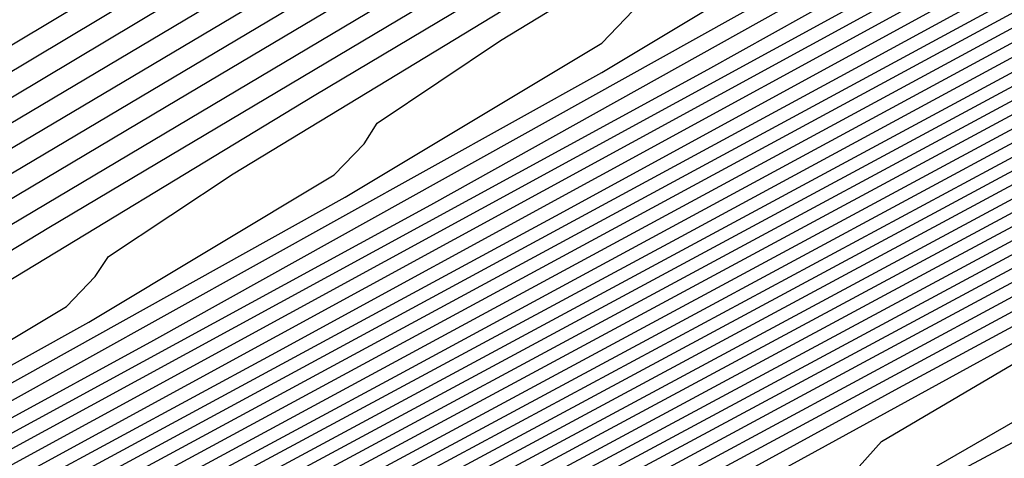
# Model space of a CAD drawing. Extents: x 3249832 to 3255657, y 13789405 to 13793316.
# Tile 439 of 656: x 3254725.123 to 3254727.079, y 13790595.36 to 13790596.232. Entities that reach past the tile are written whole.
import ezdxf

# ---------------------------------------------------------------- set-up
doc = ezdxf.new("R2010")
doc.units = 0
doc.header["$LTSCALE"] = 100
doc.header["$MEASUREMENT"] = 0
for name, color, linetype in [('GRATIO_CON', 10, 'CONTINUOUS'), ('GRATIO_ICON', 7, 'CONTINUOUS'), ('TARGETS_EAST', 7, 'CONTINUOUS')]:
    doc.layers.add(name, color=color, linetype=linetype)

# ---------------------------------------------------------------- blocks, each defined once
blk = doc.blocks.new('Gratio_032316_contours')
at = {"layer": 'GRATIO_CON', "color": 1, "linetype": 'Continuous', "flags": 128}
for points in [[(3254692.1954, 13790578.7312), (3254695.8729, 13790580.3923), (3254699.5123, 13790582.0369), (3254702.7163, 13790583.4811), (3254705.0951, 13790584.5448), (3254706.3911, 13790585.1091), (3254706.8758, 13790585.3014), (3254706.9529, 13790585.3105), (3254707.0065, 13790585.3164), (3254707.3418, 13790585.4636), (3254708.2443, 13790585.8874), (3254709.8571, 13790586.6552), (3254711.7541, 13790587.5612), (3254713.367, 13790588.3312), (3254714.2693, 13790588.7599), (3254714.6032, 13790588.9158), (3254714.6527, 13790588.936), (3254714.7384, 13790588.9781), (3254715.3273, 13790589.2809), (3254716.923, 13790590.1036), (3254719.7767, 13790591.5764), (3254723.1315, 13790593.3125), (3254725.9781, 13790594.796), (3254727.5602, 13790595.6396)], [(3254710.3265, 13790586.8987), (3254712.0346, 13790587.7144), (3254713.4868, 13790588.4078), (3254714.2993, 13790588.7938), (3254714.5999, 13790588.9341), (3254714.6444, 13790588.9523), (3254714.646, 13790588.9511), (3254714.6473, 13790588.9509), (3254714.6483, 13790588.9511), (3254714.7284, 13790588.9926), (3254715.2859, 13790589.2805), (3254716.7985, 13790590.0611), (3254719.5049, 13790591.4582), (3254722.687, 13790593.105), (3254725.3872, 13790594.5123), (3254726.8879, 13790595.3125), (3254727.4304, 13790595.6251)], [(3254711.2653, 13790587.3857), (3254712.5955, 13790588.021), (3254713.7265, 13790588.5609), (3254714.3592, 13790588.8615), (3254714.5933, 13790588.9708), (3254714.628, 13790588.985), (3254714.6292, 13790588.9841), (3254714.6302, 13790588.984), (3254714.631, 13790588.9845), (3254714.7024, 13790589.0221), (3254715.1995, 13790589.2794), (3254716.5481, 13790589.976), (3254718.961, 13790591.2218), (3254721.7979, 13790592.6902), (3254724.2052, 13790593.9448), (3254725.5432, 13790594.6582), (3254726.0268, 13790594.9369), (3254726.0851, 13790594.9963), (3254726.1306, 13790595.0453), (3254726.5114, 13790595.2683), (3254727.5597, 13790595.8436)], [(3254711.7347, 13790587.6292), (3254712.876, 13790588.1742), (3254713.8463, 13790588.6375), (3254714.3891, 13790588.8954), (3254714.59, 13790588.9892), (3254714.6197, 13790589.0013), (3254714.6208, 13790589.0006), (3254714.6217, 13790589.0006), (3254714.6223, 13790589.0012), (3254714.6894, 13790589.0368), (3254715.1563, 13790589.2789), (3254716.4229, 13790589.9334), (3254718.6891, 13790591.1036), (3254721.3534, 13790592.4827), (3254723.6143, 13790593.661), (3254724.8709, 13790594.331), (3254725.3251, 13790594.5928), (3254725.3798, 13790594.6486), (3254725.4264, 13790594.6967), (3254725.8112, 13790594.9207), (3254726.8692, 13790595.5005), (3254728.8273, 13790596.5582)], [(3254711.3945, 13790587.4873), (3254712.2041, 13790587.8727), (3254713.1565, 13790588.3275), (3254713.9661, 13790588.7141), (3254714.4191, 13790588.9293), (3254714.5867, 13790589.0075), (3254714.6115, 13790589.0177), (3254714.6124, 13790589.017), (3254714.6131, 13790589.0171), (3254714.6137, 13790589.018), (3254714.6764, 13790589.0516), (3254715.1131, 13790589.2783), (3254716.2977, 13790589.8908), (3254718.4171, 13790590.9854), (3254720.9089, 13790592.2753), (3254723.0233, 13790593.3773), (3254724.1985, 13790594.0039), (3254724.6233, 13790594.2487), (3254724.6745, 13790594.3009), (3254724.7222, 13790594.3481), (3254725.1109, 13790594.5731), (3254726.1787, 13790595.1573), (3254728.1544, 13790596.2242)], [(3254711.6614, 13790587.6367), (3254712.0246, 13790587.8073), (3254712.6736, 13790588.1162), (3254713.4369, 13790588.4808), (3254714.0859, 13790588.7907), (3254714.449, 13790588.9632), (3254714.5834, 13790589.0259), (3254714.6033, 13790589.034), (3254714.604, 13790589.0335), (3254714.6046, 13790589.0337), (3254714.6051, 13790589.0347), (3254714.6634, 13790589.0663), (3254715.0699, 13790589.2778), (3254716.1725, 13790589.8482), (3254718.1451, 13790590.8673), (3254720.4644, 13790592.0678), (3254722.4324, 13790593.0936), (3254723.5262, 13790593.6768), (3254723.9216, 13790593.9046), (3254723.9692, 13790593.9532), (3254724.018, 13790593.9995), (3254724.4106, 13790594.2254), (3254725.4882, 13790594.8142), (3254727.4816, 13790595.8902)], [(3254721.2505, 13790592.5261), (3254722.1815, 13790593.0225), (3254722.5181, 13790593.2165), (3254722.5586, 13790593.2578), (3254722.6096, 13790593.3023), (3254723.0101, 13790593.5302), (3254724.1072, 13790594.1279), (3254726.136, 13790595.2221), (3254728.884, 13790596.7003)], [(3254711.7963, 13790587.817), (3254713.1969, 13790588.4475), (3254713.7463, 13790588.6934), (3254713.914, 13790588.7687), (3254714.0816, 13790588.8472), (3254714.2783, 13790588.9407), (3254714.4455, 13790589.0204), (3254714.539, 13790589.0649), (3254714.5738, 13790589.0815), (3254714.579, 13790589.085), (3254714.6245, 13790589.1106), (3254714.9403, 13790589.2762), (3254715.7968, 13790589.7204), (3254717.3292, 13790590.5127), (3254719.1308, 13790591.4455), (3254720.6595, 13790592.2423), (3254721.5092, 13790592.6953), (3254721.8163, 13790592.8724), (3254721.8533, 13790592.9101), (3254721.9054, 13790592.9536), (3254722.3098, 13790593.1826), (3254723.4167, 13790593.7848), (3254725.4632, 13790594.8881), (3254728.235, 13790596.3789)], [(3254702.4719, 13790583.6289), (3254706.4481, 13790585.4262), (3254709.947, 13790587.0081), (3254712.5408, 13790588.181), (3254713.9476, 13790588.8171), (3254714.4672, 13790589.052), (3254714.5448, 13790589.0872), (3254714.5512, 13790589.0903), (3254714.5588, 13790589.0945), (3254714.5654, 13790589.0991), (3254714.61, 13790589.1246), (3254714.8969, 13790589.2756), (3254715.6716, 13790589.6779), (3254717.0573, 13790590.3945), (3254718.6863, 13790591.2381), (3254720.0686, 13790591.9586), (3254720.8368, 13790592.3682), (3254721.1146, 13790592.5283), (3254721.148, 13790592.5624), (3254721.2012, 13790592.605), (3254721.6096, 13790592.8349), (3254722.7262, 13790593.4417), (3254724.7904, 13790594.5541), (3254727.586, 13790596.0576)], [(3254703.0082, 13790583.8967), (3254706.8625, 13790585.639), (3254710.208, 13790587.1516), (3254712.6684, 13790588.2639), (3254714.0003, 13790588.8658), (3254714.4912, 13790589.0878), (3254714.5617, 13790589.1206), (3254714.5986, 13790589.1417), (3254714.8539, 13790589.2761), (3254715.5465, 13790589.6357), (3254716.7853, 13790590.2764), (3254718.2417, 13790591.0307), (3254719.4776, 13790591.6748), (3254720.1645, 13790592.0411), (3254720.4128, 13790592.1842), (3254720.4427, 13790592.2146), (3254720.497, 13790592.2564), (3254720.9093, 13790592.4873), (3254722.0357, 13790593.0985), (3254724.1176, 13790594.22), (3254726.937, 13790595.7362), (3254730.1613, 13790597.4701)], [(3254704.0706, 13790584.4276), (3254707.6682, 13790586.0538), (3254710.6917, 13790587.4206), (3254712.8723, 13790588.4059), (3254714.0475, 13790588.936), (3254714.4813, 13790589.1309), (3254714.5442, 13790589.1589), (3254714.5727, 13790589.1746), (3254714.7677, 13790589.277), (3254715.2961, 13790589.5514), (3254716.2414, 13790590.0403), (3254717.3527, 13790590.6158), (3254718.2957, 13790591.1073), (3254718.8198, 13790591.3868), (3254719.0093, 13790591.496), (3254719.0321, 13790591.5192), (3254719.0886, 13790591.5592), (3254719.5087, 13790591.7921), (3254720.6547, 13790592.4123), (3254722.7719, 13790593.552), (3254725.639, 13790595.0934), (3254728.9176, 13790596.8565)], [(3254700.8064, 13790582.9786), (3254704.6018, 13790584.6931), (3254708.071, 13790586.2612), (3254710.9336, 13790587.5551), (3254712.9743, 13790588.4768), (3254714.0712, 13790588.971), (3254714.4764, 13790589.1524), (3254714.5354, 13790589.1781), (3254714.5597, 13790589.1911), (3254714.7245, 13790589.2775), (3254715.1709, 13790589.5093), (3254715.9694, 13790589.9222), (3254716.9082, 13790590.4084), (3254717.7048, 13790590.8236), (3254718.1475, 13790591.0596), (3254718.3075, 13790591.1519), (3254718.3268, 13790591.1715), (3254718.3844, 13790591.2106), (3254718.8085, 13790591.4444), (3254719.9642, 13790592.0692), (3254722.0991, 13790593.2179), (3254724.99, 13790594.772), (3254728.2958, 13790596.5497)], [(3254701.3941, 13790583.2696), (3254705.133, 13790584.9586), (3254708.4739, 13790586.4686), (3254711.1755, 13790587.6896), (3254713.0762, 13790588.5478), (3254714.0948, 13790589.0061), (3254714.4714, 13790589.1739), (3254714.5266, 13790589.1973), (3254714.5468, 13790589.2076), (3254714.6814, 13790589.278), (3254715.0458, 13790589.4671), (3254715.6975, 13790589.8042), (3254716.4637, 13790590.201), (3254717.1138, 13790590.5398), (3254717.4752, 13790590.7325), (3254717.6058, 13790590.8078), (3254717.6215, 13790590.8238), (3254717.6802, 13790590.862), (3254718.1082, 13790591.0968), (3254719.2737, 13790591.726), (3254721.4263, 13790592.8839), (3254724.341, 13790594.4506), (3254727.6739, 13790596.2429)], [(3254701.9819, 13790583.5606), (3254705.6642, 13790585.224), (3254708.8767, 13790586.676), (3254711.4174, 13790587.8241), (3254713.1782, 13790588.6188), (3254714.1184, 13790589.0412), (3254714.4664, 13790589.1955), (3254714.5178, 13790589.2164), (3254714.5338, 13790589.224), (3254714.6383, 13790589.2785), (3254714.9206, 13790589.425), (3254715.4255, 13790589.6862), (3254716.0189, 13790589.994), (3254716.5222, 13790590.2577), (3254716.8632, 13790590.4421), (3254717.3969, 13790590.7351), (3254718.5849, 13790591.38), (3254720.754, 13790592.549), (3254723.692, 13790594.1291), (3254727.0521, 13790595.9361), (3254730.4743, 13790597.7793)], [(3254703.1573, 13790584.1426), (3254706.7266, 13790585.7549), (3254709.6823, 13790587.0907), (3254711.9011, 13790588.0931), (3254713.3821, 13790588.7607), (3254714.1657, 13790589.1113), (3254714.4565, 13790589.2385), (3254714.5002, 13790589.2548), (3254714.5079, 13790589.257), (3254714.552, 13790589.2794), (3254714.6702, 13790589.3407), (3254714.8816, 13790589.45), (3254715.13, 13790589.5789), (3254715.3407, 13790589.6893), (3254715.5204, 13790589.7863), (3254716.0028, 13790590.048), (3254717.2029, 13790590.6954), (3254719.4081, 13790591.8815), (3254722.394, 13790593.4864), (3254725.8084, 13790595.3225), (3254729.286, 13790597.1955)], [(3254692.4447, 13790579.4765), (3254693.9195, 13790580.094), (3254694.8219, 13790580.4629), (3254695.7079, 13790580.8348), (3254697.3278, 13790581.5479), (3254700.1787, 13790582.826), (3254703.745, 13790584.4337), (3254707.2578, 13790586.0204), (3254710.0852, 13790587.2981), (3254712.143, 13790588.2276), (3254713.4841, 13790588.8317), (3254714.1913, 13790589.1474), (3254714.4667, 13790589.2679), (3254714.5427, 13790589.3004), (3254714.6089, 13790589.3323), (3254714.6855, 13790589.3712), (3254714.7499, 13790589.4049), (3254714.849, 13790589.4584), (3254715.3057, 13790589.7045), (3254716.5119, 13790590.3531), (3254718.7351, 13790591.5477), (3254721.7449, 13790593.1651), (3254725.1866, 13790595.0157), (3254728.6918, 13790596.9035)], [(3254691.1409, 13790578.9669), (3254692.98, 13790579.7421), (3254694.4663, 13790580.3647), (3254695.3756, 13790580.7371), (3254696.2682, 13790581.1125), (3254697.9006, 13790581.8318), (3254700.7694, 13790583.1183), (3254704.3327, 13790584.7247), (3254707.789, 13790586.2859), (3254710.488, 13790587.5055), (3254712.3848, 13790588.3621), (3254713.5859, 13790588.9028), (3254714.274, 13790589.215), (3254714.9379, 13790589.5467), (3254716.1424, 13790590.1862), (3254718.3035, 13790591.3443), (3254721.242, 13790592.9223), (3254724.6294, 13790594.7436), (3254728.1169, 13790596.6219)], [(3254691.6619, 13790579.2263), (3254693.5153, 13790580.0077), (3254695.013, 13790580.6355), (3254695.9292, 13790581.0113), (3254696.8285, 13790581.3903), (3254698.4734, 13790582.1157), (3254701.3601, 13790583.4106), (3254704.9205, 13790585.0157), (3254708.3202, 13790586.5513), (3254710.8908, 13790587.7129), (3254712.6266, 13790588.4968), (3254713.6875, 13790588.9742), (3254714.2931, 13790589.2489), (3254714.9014, 13790589.5534), (3254716.0298, 13790590.1526), (3254718.063, 13790591.2422), (3254720.854, 13790592.741), (3254724.1231, 13790594.4989), (3254727.5569, 13790596.3484)], [(3254690.8905, 13790578.9855), (3254692.7039, 13790579.7452), (3254694.5859, 13790580.5388), (3254696.1065, 13790581.177), (3254697.0364, 13790581.5597), (3254697.9491, 13790581.9458), (3254699.6191, 13790582.6835), (3254702.5415, 13790583.9951), (3254706.0959, 13790585.5977), (3254709.3826, 13790587.0822), (3254711.6964, 13790588.1277), (3254713.1101, 13790588.766), (3254713.8907, 13790589.1169), (3254714.3312, 13790589.3167), (3254714.8283, 13790589.5669), (3254715.8046, 13790590.0856), (3254717.5818, 13790591.0379), (3254720.078, 13790592.3785), (3254723.1105, 13790594.0093), (3254726.4371, 13790595.8013), (3254729.5778, 13790597.5011)], [(3254691.3976, 13790579.2391), (3254693.2248, 13790580.0046), (3254695.1212, 13790580.8044), (3254696.6533, 13790581.4477), (3254697.6063, 13790581.8413), (3254698.6396, 13790582.2824), (3254700.6311, 13790583.1661), (3254704.1084, 13790584.7287), (3254708.1971, 13790586.5724), (3254711.6727, 13790588.1403), (3254713.6629, 13790589.0401), (3254714.7058, 13790589.5349), (3254715.692, 13790590.0521), (3254717.3412, 13790590.9358), (3254719.69, 13790592.1973), (3254722.6041, 13790593.7646), (3254725.8771, 13790595.5277), (3254729.0129, 13790597.2246)], [(3254691.9048, 13790579.4927), (3254693.7458, 13790580.264), (3254695.6565, 13790581.07), (3254697.2001, 13790581.7185), (3254698.1558, 13790582.1136), (3254699.1668, 13790582.5452), (3254701.0922, 13790583.3994), (3254704.4507, 13790584.9087), (3254708.3999, 13790586.6893), (3254711.7567, 13790588.2038), (3254713.6768, 13790589.0716), (3254714.6686, 13790589.5413), (3254715.5794, 13790590.0186), (3254717.1006, 13790590.8337), (3254719.302, 13790592.016), (3254722.0978, 13790593.5198), (3254725.3172, 13790595.2542), (3254728.4479, 13790596.9482)], [(3254692.4119, 13790579.7463), (3254694.2668, 13790580.5234), (3254696.1918, 13790581.3356), (3254697.7468, 13790581.9892), (3254698.7053, 13790582.3859), (3254699.694, 13790582.8079), (3254701.5532, 13790583.6328), (3254704.7931, 13790585.0887), (3254708.6026, 13790586.8063), (3254711.8408, 13790588.2672), (3254713.6906, 13790589.1031), (3254714.6315, 13790589.5478), (3254715.4668, 13790589.985), (3254716.86, 13790590.7315), (3254718.914, 13790591.8348), (3254721.5915, 13790593.2751), (3254724.7573, 13790594.9806), (3254727.883, 13790596.6718)], [(3254691.9747, 13790579.6588), (3254693.4262, 13790580.2535), (3254695.3087, 13790581.0423), (3254697.2624, 13790581.8668), (3254698.8404, 13790582.5307), (3254699.8043, 13790582.9306), (3254700.7484, 13790583.3335), (3254702.4753, 13790584.0996), (3254705.4777, 13790585.4486), (3254709.008, 13790587.0402), (3254712.0088, 13790588.394), (3254713.7183, 13790589.1662), (3254714.5571, 13790589.5607), (3254715.2416, 13790589.918), (3254716.3788, 13790590.5273), (3254718.1379, 13790591.4723), (3254720.5789, 13790592.7855), (3254723.6374, 13790594.4335), (3254726.7531, 13790596.119), (3254729.2417, 13790597.4788)], [(3254702.9364, 13790584.333), (3254705.8199, 13790585.6287), (3254709.2102, 13790587.1576), (3254712.0914, 13790588.4587), (3254713.7014, 13790589.1857), (3254714.2947, 13790589.4534), (3254714.3796, 13790589.4915), (3254714.3797, 13790589.4914), (3254714.3801, 13790589.4912), (3254714.3811, 13790589.4904), (3254714.4103, 13790589.5037), (3254714.6048, 13790589.6053), (3254715.1291, 13790589.8844), (3254716.1382, 13790590.4251), (3254717.7499, 13790591.291), (3254720.0725, 13790592.5408), (3254723.0775, 13790594.16), (3254726.1882, 13790595.8426), (3254728.6914, 13790597.2097)], [(3254703.3974, 13790584.5664), (3254706.1622, 13790585.8087), (3254709.4129, 13790587.2746), (3254712.1754, 13790588.5219), (3254713.7193, 13790589.2188), (3254714.2884, 13790589.4752), (3254714.3699, 13790589.5115), (3254714.3701, 13790589.5115), (3254714.3705, 13790589.5114), (3254714.3713, 13790589.5109), (3254714.3965, 13790589.5224), (3254714.5643, 13790589.6101), (3254715.0166, 13790589.8508), (3254715.8977, 13790590.323), (3254717.3619, 13790591.1098), (3254719.5662, 13790592.296), (3254722.5175, 13790593.8864), (3254725.6233, 13790595.5662), (3254728.141, 13790596.9406)], [(3254703.8584, 13790584.7998), (3254706.5044, 13790585.9887), (3254709.6155, 13790587.3916), (3254712.2595, 13790588.5852), (3254713.7372, 13790589.2519), (3254714.282, 13790589.497), (3254714.3602, 13790589.5316), (3254714.3605, 13790589.5315), (3254714.3608, 13790589.5316), (3254714.3615, 13790589.5313), (3254714.3827, 13790589.5411), (3254714.5238, 13790589.6148), (3254714.9041, 13790589.8173), (3254715.6571, 13790590.2208), (3254716.9739, 13790590.9285), (3254719.0599, 13790592.0513), (3254721.9576, 13790593.6129), (3254725.0584, 13790595.2898), (3254727.5907, 13790596.6714)], [(3254703.3843, 13790584.6475), (3254704.7805, 13790585.2666), (3254707.189, 13790586.3488), (3254710.0209, 13790587.6257), (3254712.4277, 13790588.7118), (3254713.773, 13790589.3181), (3254714.2693, 13790589.5406), (3254714.3408, 13790589.5717), (3254714.3412, 13790589.5717), (3254714.3415, 13790589.572), (3254714.342, 13790589.5722), (3254714.3552, 13790589.5785), (3254714.4428, 13790589.6244), (3254714.679, 13790589.7501), (3254715.176, 13790590.0165), (3254716.1979, 13790590.566), (3254718.0473, 13790591.5617), (3254720.8377, 13790593.0658), (3254723.9285, 13790594.7369), (3254726.4901, 13790596.1332), (3254727.9069, 13790596.9257)], [(3254703.9115, 13790584.9103), (3254705.2415, 13790585.5), (3254707.5312, 13790586.5288), (3254710.2235, 13790587.7427), (3254712.5117, 13790588.7751), (3254713.791, 13790589.3512), (3254714.2629, 13790589.5624), (3254714.331, 13790589.5918), (3254714.3316, 13790589.5917), (3254714.3319, 13790589.5922), (3254714.3322, 13790589.5926), (3254714.3414, 13790589.5972), (3254714.4023, 13790589.6291), (3254714.5665, 13790589.7165), (3254714.9354, 13790589.9143), (3254715.8099, 13790590.3848), (3254717.5409, 13790591.317), (3254720.2778, 13790592.7922), (3254723.3636, 13790594.4605), (3254725.9398, 13790595.8641), (3254727.3671, 13790596.6612)], [(3254703.6506, 13790584.8368), (3254704.4387, 13790585.173), (3254705.7025, 13790585.7334), (3254707.8735, 13790586.7089), (3254710.4262, 13790587.8597), (3254712.5958, 13790588.8384), (3254713.8089, 13790589.3843), (3254714.2566, 13790589.5842), (3254714.3213, 13790589.6119), (3254714.3219, 13790589.6118), (3254714.3222, 13790589.6124), (3254714.3225, 13790589.613), (3254714.3276, 13790589.6158), (3254714.3618, 13790589.6339), (3254714.454, 13790589.683), (3254714.6948, 13790589.8122), (3254715.4219, 13790590.2035), (3254717.0346, 13790591.0722), (3254719.7179, 13790592.5187), (3254722.7986, 13790594.1841), (3254725.3894, 13790595.5949), (3254726.8274, 13790596.3967), (3254727.3477, 13790596.711)], [(3254703.2145, 13790584.6968), (3254704.2001, 13790585.1092), (3254704.9659, 13790585.4358), (3254706.1635, 13790585.9668), (3254708.2158, 13790586.8889), (3254710.6288, 13790587.9767), (3254712.6799, 13790588.9017), (3254713.8268, 13790589.4174), (3254714.2502, 13790589.6061), (3254714.3116, 13790589.6319), (3254714.3901, 13790589.6738), (3254714.9351, 13790589.968), (3254716.4138, 13790590.7656), (3254719.0593, 13790592.1922), (3254722.1701, 13790593.8737), (3254724.8105, 13790595.3105), (3254726.2791, 13790596.1276), (3254726.8112, 13790596.4469), (3254726.876, 13790596.5145), (3254726.9003, 13790596.5567), (3254727.1414, 13790596.72)], [(3254711.0342, 13790588.2107), (3254712.848, 13790589.0282), (3254713.8626, 13790589.4836), (3254714.2375, 13790589.6496), (3254714.2922, 13790589.6718), (3254714.293, 13790589.6713), (3254714.2932, 13790589.672), (3254714.293, 13790589.6734), (3254714.3639, 13790589.7134), (3254714.8627, 13790589.9839), (3254716.2175, 13790590.7153), (3254718.6422, 13790592.0233), (3254721.4936, 13790593.5648), (3254723.9139, 13790594.8821), (3254725.2601, 13790595.6311), (3254725.7478, 13790595.9238), (3254725.8071, 13790595.9858), (3254725.8329, 13790596.0265), (3254726.0783, 13790596.1906), (3254726.7608, 13790596.6063), (3254728.0035, 13790597.3473)], [(3254711.2368, 13790588.3277), (3254712.9321, 13790589.0915), (3254713.8805, 13790589.5167), (3254714.2311, 13790589.6714), (3254714.2825, 13790589.6917), (3254714.2833, 13790589.691), (3254714.2835, 13790589.6916), (3254714.2832, 13790589.6932), (3254714.3505, 13790589.7321), (3254714.8263, 13790589.9911), (3254716.1192, 13790590.69), (3254718.4336, 13790591.9389), (3254721.1552, 13790593.4105), (3254723.4655, 13790594.6679), (3254724.7505, 13790595.3829), (3254725.216, 13790595.6623), (3254725.2727, 13790595.7215), (3254725.2992, 13790595.7614), (3254725.5467, 13790595.9259), (3254726.2342, 13790596.344), (3254727.4856, 13790597.0898)], [(3254711.4395, 13790588.4447), (3254713.0162, 13790589.1548), (3254713.8984, 13790589.5498), (3254714.2247, 13790589.6931), (3254714.2727, 13790589.7115), (3254714.2736, 13790589.7106), (3254714.2738, 13790589.7113), (3254714.2733, 13790589.7131), (3254714.3371, 13790589.7508), (3254714.7899, 13790589.9983), (3254716.0209, 13790590.6647), (3254718.2249, 13790591.8545), (3254720.8169, 13790593.2562), (3254723.0171, 13790594.4537), (3254724.241, 13790595.1347), (3254724.6843, 13790595.4008), (3254724.7383, 13790595.4571), (3254724.7655, 13790595.4964), (3254725.0151, 13790595.6612), (3254725.7076, 13790596.0816), (3254726.9676, 13790596.8322), (3254728.5365, 13790597.765)], [(3254711.6421, 13790588.5617), (3254713.1003, 13790589.2181), (3254713.9163, 13790589.583), (3254714.2181, 13790589.7156), (3254714.262, 13790589.7338), (3254714.3233, 13790589.7689), (3254714.7534, 13790590.0048), (3254715.9226, 13790590.6389), (3254718.0162, 13790591.77), (3254720.4786, 13790593.1018), (3254722.5688, 13790594.2395), (3254723.7314, 13790594.8864), (3254724.1526, 13790595.1392), (3254724.2039, 13790595.1927), (3254724.2319, 13790595.2313), (3254724.4835, 13790595.3964), (3254725.181, 13790595.8192), (3254726.4497, 13790596.5747), (3254728.0292, 13790597.5137)], [(3254710.6116, 13790588.1491), (3254712.0475, 13790588.7957), (3254713.2684, 13790589.3447), (3254713.952, 13790589.6492), (3254714.2052, 13790589.7594), (3254714.2421, 13790589.7746), (3254714.2965, 13790589.807), (3254714.6806, 13790590.0196), (3254715.7261, 13790590.5884), (3254717.5989, 13790591.6012), (3254719.8019, 13790592.7932), (3254721.6721, 13790593.8111), (3254722.7123, 13790594.39), (3254723.0892, 13790594.6161), (3254723.135, 13790594.664), (3254723.1645, 13790594.7011), (3254723.4204, 13790594.867), (3254724.1278, 13790595.2945), (3254725.4139, 13790596.0596), (3254727.0147, 13790597.011), (3254728.5684, 13790597.9409)], [(3254710.9539, 13790588.3291), (3254712.2501, 13790588.9128), (3254713.3525, 13790589.408), (3254713.9699, 13790589.6823), (3254714.1988, 13790589.7813), (3254714.2321, 13790589.795), (3254714.2831, 13790589.826), (3254714.6442, 13790590.027), (3254715.6278, 13790590.5632), (3254717.3902, 13790591.5169), (3254719.4636, 13790592.6388), (3254721.2237, 13790593.597), (3254722.2028, 13790594.1417), (3254722.5575, 13790594.3546), (3254722.6006, 13790594.3997), (3254722.6308, 13790594.436), (3254722.8888, 13790594.6023), (3254723.6012, 13790595.0322), (3254724.896, 13790595.8021), (3254726.5075, 13790596.7597), (3254728.0715, 13790597.6957)], [(3254711.2961, 13790588.5092), (3254712.4528, 13790589.0298), (3254713.4366, 13790589.4712), (3254713.9878, 13790589.7154), (3254714.1923, 13790589.8032), (3254714.2222, 13790589.8154), (3254714.2697, 13790589.8451), (3254714.6078, 13790590.0344), (3254715.5295, 13790590.5379), (3254717.1816, 13790591.4325), (3254719.1252, 13790592.4845), (3254720.7754, 13790593.3828), (3254721.6932, 13790593.8935), (3254722.0257, 13790594.0931), (3254722.0662, 13790594.1353), (3254722.0971, 13790594.1709), (3254722.3572, 13790594.3376), (3254723.0746, 13790594.7698), (3254724.3781, 13790595.5445), (3254726.0003, 13790596.5084), (3254727.5746, 13790597.4506)], [(3254711.6384, 13790588.6892), (3254712.6554, 13790589.1468), (3254713.5205, 13790589.5348), (3254714.0054, 13790589.749), (3254714.1854, 13790589.826), (3254714.2117, 13790589.8368), (3254714.2558, 13790589.865), (3254714.5711, 13790590.0423), (3254715.4311, 13790590.5129), (3254716.9729, 13790591.3482), (3254718.7869, 13790592.3302), (3254720.327, 13790593.1686), (3254721.1837, 13790593.6453), (3254721.494, 13790593.8315), (3254721.5318, 13790593.871), (3254721.5634, 13790593.9058), (3254721.8256, 13790594.0729), (3254722.548, 13790594.5074), (3254723.8602, 13790595.287), (3254725.493, 13790596.2571), (3254727.0777, 13790597.2054), (3254728.3144, 13790597.9592)], [(3254711.6958, 13790588.7676), (3254712.3229, 13790589.0493), (3254713.0605, 13790589.3812), (3254713.688, 13790589.6626), (3254714.0396, 13790589.818), (3254714.1701, 13790589.874), (3254714.189, 13790589.8825), (3254714.2266, 13790589.9073), (3254714.4967, 13790590.0599), (3254715.2338, 13790590.4636), (3254716.5553, 13790591.1798), (3254718.1102, 13790592.0216), (3254719.4303, 13790592.7402), (3254720.1646, 13790593.1488), (3254720.4306, 13790593.3085), (3254720.463, 13790593.3423), (3254720.496, 13790593.3757), (3254720.7625, 13790593.5434), (3254721.4948, 13790593.9827), (3254722.8243, 13790594.7719), (3254724.4785, 13790595.7544), (3254726.0838, 13790596.715), (3254727.3367, 13790597.4786)], [(3254720.9682, 13790593.7204), (3254722.3064, 13790594.5144), (3254723.9713, 13790595.5031), (3254725.5869, 13790596.4699), (3254726.8478, 13790597.2383), (3254727.7312, 13790597.7934)]]:
    blk.add_lwpolyline(points, dxfattribs=at)
at = {"layer": 'GRATIO_ICON', "color": 7, "linetype": 'Continuous', "flags": 128}
for points in [[(3254710.7959, 13790587.1422), (3254712.3151, 13790587.8677), (3254713.6066, 13790588.4844), (3254714.3292, 13790588.8277), (3254714.5966, 13790588.9525), (3254714.6362, 13790588.9687), (3254714.6376, 13790588.9676), (3254714.6388, 13790588.9674), (3254714.6396, 13790588.9678), (3254714.7154, 13790589.0073), (3254715.2427, 13790589.28), (3254716.6733, 13790590.0185), (3254719.233, 13790591.34), (3254722.2424, 13790592.8976), (3254724.7962, 13790594.2285), (3254726.2155, 13790594.9853), (3254726.7286, 13790595.281), (3254726.7904, 13790595.344), (3254726.8348, 13790595.3939), (3254727.2117, 13790595.616)], [(3254721.8414, 13790592.8098), (3254722.8538, 13790593.3496), (3254723.2198, 13790593.5606), (3254723.2639, 13790593.6055), (3254723.3138, 13790593.6509), (3254723.7104, 13790593.8778), (3254724.7977, 13790594.4711), (3254726.8088, 13790595.5561), (3254729.533, 13790597.0217)], [(3254703.5394, 13790584.1622), (3254707.2654, 13790585.8464), (3254710.4499, 13790587.2861), (3254712.7704, 13790588.3349), (3254714.0239, 13790588.9009), (3254714.4863, 13790589.1094), (3254714.553, 13790589.1398), (3254714.5856, 13790589.1581), (3254714.8108, 13790589.2766), (3254715.4213, 13790589.5935), (3254716.5133, 13790590.1584), (3254717.7972, 13790590.8232), (3254718.8867, 13790591.3911), (3254719.4922, 13790591.7139), (3254719.7111, 13790591.8401), (3254719.7374, 13790591.8669), (3254719.7928, 13790591.9078), (3254720.209, 13790592.1397), (3254721.3452, 13790592.7554), (3254723.4447, 13790593.886), (3254726.288, 13790595.4148), (3254729.5395, 13790597.1633)], [(3254702.5696, 13790583.8516), (3254706.1954, 13790585.4895), (3254709.2795, 13790586.8833), (3254711.6592, 13790587.9586), (3254713.2802, 13790588.6897), (3254714.1421, 13790589.0763), (3254714.4615, 13790589.217), (3254714.509, 13790589.2356), (3254714.5209, 13790589.2405), (3254714.5951, 13790589.2789), (3254714.7954, 13790589.3828), (3254715.1536, 13790589.5681), (3254715.5745, 13790589.7864), (3254715.9314, 13790589.9735), (3254716.1918, 13790590.1142), (3254716.6999, 13790590.3915), (3254717.8939, 13790591.0377), (3254720.081, 13790592.2152), (3254723.043, 13790593.8078), (3254726.4303, 13790595.6293), (3254729.8802, 13790597.4874)], [(3254692.1829, 13790579.4857), (3254694.0506, 13790580.2733), (3254695.5598, 13790580.9062), (3254696.4828, 13790581.2855), (3254697.3888, 13790581.668), (3254699.0462, 13790582.3996), (3254701.9508, 13790583.7029), (3254705.5082, 13790585.3067), (3254708.8514, 13790586.8168), (3254711.2936, 13790587.9203), (3254712.8683, 13790588.6314), (3254713.7891, 13790589.0455), (3254714.3121, 13790589.2828), (3254714.8648, 13790589.5602), (3254715.9172, 13790590.1191), (3254717.8224, 13790591.1401), (3254720.466, 13790592.5598), (3254723.6168, 13790594.2541), (3254726.997, 13790596.0748), (3254730.1427, 13790597.7775)], [(3254691.4782, 13790579.4096), (3254692.919, 13790579.9999), (3254694.7878, 13790580.7829), (3254696.7271, 13790581.6012), (3254698.2936, 13790582.26), (3254699.2548, 13790582.6582), (3254700.2212, 13790583.0707), (3254702.0143, 13790583.8662), (3254705.1354, 13790585.2686), (3254708.8053, 13790586.9232), (3254711.9248, 13790588.3306), (3254713.7044, 13790589.1347), (3254714.5943, 13790589.5543), (3254715.3542, 13790589.9515), (3254716.6194, 13790590.6294), (3254718.5259, 13790591.6535), (3254721.0852, 13790593.0303), (3254724.1973, 13790594.7071), (3254727.3181, 13790596.3954)], [(3254702.8571, 13790584.3847), (3254704.3194, 13790585.0332), (3254706.8467, 13790586.1688), (3254709.8182, 13790587.5087), (3254712.3436, 13790588.6485), (3254713.7551, 13790589.285), (3254714.2756, 13790589.5188), (3254714.3505, 13790589.5517), (3254714.3508, 13790589.5516), (3254714.3512, 13790589.5518), (3254714.3518, 13790589.5517), (3254714.369, 13790589.5598), (3254714.4833, 13790589.6196), (3254714.7916, 13790589.7837), (3254715.4165, 13790590.1186), (3254716.5859, 13790590.7473), (3254718.5536, 13790591.8065), (3254721.3977, 13790593.3393), (3254724.4934, 13790595.0133), (3254727.0404, 13790596.4023), (3254728.4467, 13790597.1902)], [(3254703.7613, 13790584.9675), (3254704.7496, 13790585.3815), (3254705.4931, 13790585.6986), (3254706.6245, 13790586.2002), (3254708.558, 13790587.0689), (3254710.8315, 13790588.0937), (3254712.764, 13790588.9649), (3254713.8447, 13790589.4505), (3254714.2438, 13790589.6279), (3254714.3017, 13790589.6523), (3254714.3768, 13790589.6926), (3254714.8989, 13790589.9751), (3254716.3157, 13790590.7399), (3254718.8509, 13790592.1075), (3254721.8319, 13790593.7191), (3254724.3622, 13790595.0962), (3254725.7696, 13790595.8794), (3254726.2795, 13790596.1854), (3254726.3415, 13790596.2502), (3254726.3666, 13790596.2916), (3254726.6098, 13790596.4553), (3254727.2874, 13790596.8687)], [(3254710.2694, 13790587.9691), (3254711.8448, 13790588.6787), (3254713.1843, 13790589.2814), (3254713.9341, 13790589.6161), (3254714.2116, 13790589.7375), (3254714.252, 13790589.7542), (3254714.3099, 13790589.7879), (3254714.717, 13790590.0122), (3254715.8243, 13790590.6137), (3254717.8076, 13790591.6856), (3254720.1402, 13790592.9475), (3254722.1204, 13790594.0253), (3254723.2219, 13790594.6382), (3254723.6209, 13790594.8777), (3254723.6695, 13790594.9284), (3254723.6982, 13790594.9662), (3254723.9519, 13790595.1317), (3254724.6544, 13790595.5569), (3254725.9318, 13790596.3171), (3254727.522, 13790597.2624)], [(3254711.2348, 13790588.5342), (3254711.9807, 13790588.8693), (3254712.858, 13790589.264), (3254713.6042, 13790589.5987), (3254714.0225, 13790589.7835), (3254714.1778, 13790589.85), (3254714.2003, 13790589.8597), (3254714.2412, 13790589.8861), (3254714.5339, 13790590.0511), (3254715.3324, 13790590.4882), (3254716.7641, 13790591.264), (3254718.4485, 13790592.1759), (3254719.8786, 13790592.9544), (3254720.6741, 13790593.397), (3254720.9623, 13790593.57), (3254720.9974, 13790593.6066), (3254721.0297, 13790593.6407), (3254721.294, 13790593.8081), (3254722.0214, 13790594.2451), (3254723.3422, 13790595.0294), (3254724.9858, 13790596.0058), (3254726.5807, 13790596.9602), (3254727.8256, 13790597.7189)]]:
    blk.add_lwpolyline(points, dxfattribs=at)

msp = doc.modelspace()

# ---------------------------------------------------------------- block references
at = {"layer": 'TARGETS_EAST'}
msp.add_blockref('Gratio_032316_contours', (0, 0), dxfattribs=at)

doc.saveas('drawing.dxf')
